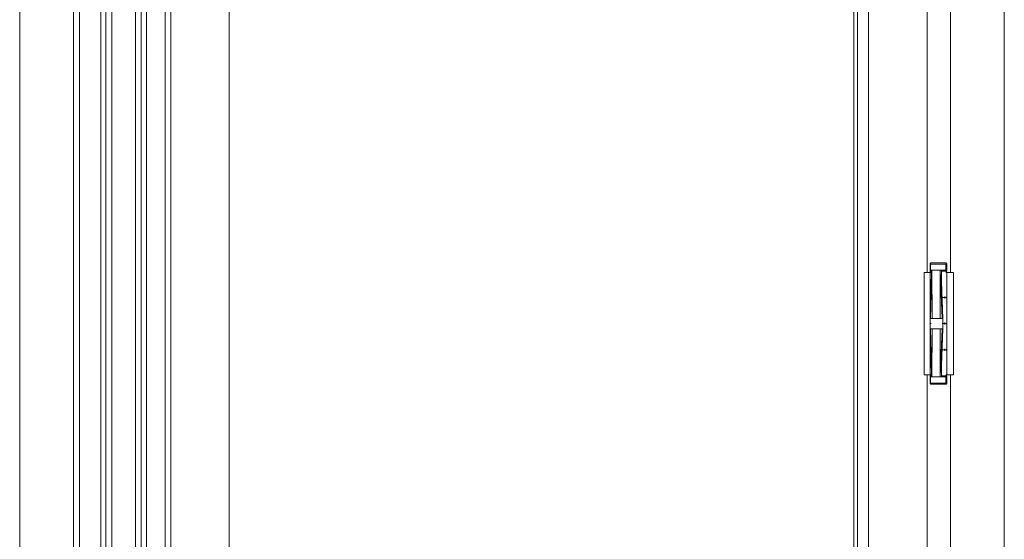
# Model space of a CAD drawing. Header units: inches. Extents: x 424 to 2043, y -237 to 445.
# Tile 646 of 656: x 852.118 to 853.059, y 217.691 to 218.188. Entities that reach past the tile are written whole.
import ezdxf

# ---------------------------------------------------------------- set-up
doc = ezdxf.new("R2010")
doc.units = ezdxf.units.IN
doc.header["$MEASUREMENT"] = 0
doc.layers.add('A-DOOR', color=31, linetype='Continuous', lineweight=9)

# ---------------------------------------------------------------- blocks, each defined once
blk = doc.blocks.new('5-panel_Bi-fold_external_door_10806 - Type 1-225860-Section 1')
at = {"layer": 'A-DOOR'}
for p, q in [((-124.76901, 1.6), (-124.76901, 4.33776)), ((-124.71766, 1.6), (-124.71766, 4.33776)), ((-124.71176, 4.33776), (-124.71176, 1.6)), ((-124.63001, 1.6), (-124.63001, 4.33776)), ((-124.6246, 4.33776), (-124.6246, 1.6)), ((-124.56857, 4.33776), (-124.56857, 1.6)), ((-123.95717, 1.6), (-123.95717, 4.33815)), ((-123.82742, 4.33857), (-123.82742, 1.6)), ((-123.9713, 1.70176), (-123.9713, 4.26274)), ((-123.96783, 1.70176), (-123.96783, 4.26274)), ((-124.69143, 1.685), (-124.69143, 4.25)), ((-124.6867, 1.685), (-124.6867, 4.25)), ((-124.6808, 1.685), (-124.6808, 4.25)), ((-124.65838, 4.25), (-124.65838, 1.685)), ((-124.65297, 4.25), (-124.65297, 1.685)), ((-124.64781, 4.25), (-124.64781, 1.685)), ((-123.90113, 2.849), (-123.90113, 4.17354)), ((-123.87876, 4.17354), (-123.87876, 2.849)), ((-123.89844, 2.857), (-123.89844, 2.851)), ((-123.89844, 2.857), (-123.89787, 2.857)), ((-123.89787, 2.851), (-123.89787, 2.857)), ((-123.89787, 2.857), (-123.89663, 2.857)), ((-123.89663, 2.857), (-123.88865, 2.857)), ((-123.88865, 2.857), (-123.88329, 2.857)), ((-123.88329, 2.857), (-123.88352, 2.857)), ((-123.88329, 2.857), (-123.88329, 2.851)), ((-123.88243, 2.851), (-123.88243, 2.857)), ((-123.90408, 2.849), (-123.9, 2.849)), ((-123.90408, 2.751), (-123.90408, 2.849)), ((-123.9, 2.849), (-123.89857, 2.849)), ((-123.89787, 2.851), (-123.89844, 2.851)), ((-123.89844, 2.849), (-123.89844, 2.826)), ((-123.89843, 2.849), (-123.89728, 2.849)), ((-123.89843, 2.751), (-123.89843, 2.849)), ((-123.89689, 2.84814), (-123.89837, 2.805)), ((-123.89811, 2.805), (-123.89663, 2.851)), ((-123.89663, 2.851), (-123.89787, 2.851)), ((-123.89689, 2.851), (-123.89663, 2.851)), ((-123.89689, 2.851), (-123.89689, 2.84277)), ((-123.89645, 2.805), (-123.89663, 2.851)), ((-123.89663, 2.851), (-123.88865, 2.851)), ((-123.88865, 2.851), (-123.89663, 2.851)), ((-123.88891, 2.805), (-123.88865, 2.851)), ((-123.88679, 2.805), (-123.88865, 2.851)), ((-123.88865, 2.851), (-123.8875, 2.851)), ((-123.88329, 2.851), (-123.88865, 2.851)), ((-123.8875, 2.82268), (-123.8875, 2.851)), ((-123.88707, 2.85), (-123.88702, 2.85)), ((-123.88352, 2.851), (-123.88329, 2.851)), ((-123.88325, 2.849), (-123.8826, 2.849)), ((-123.88245, 2.849), (-123.88051, 2.849)), ((-123.88245, 2.849), (-123.88245, 2.751)), ((-123.88244, 2.826), (-123.88244, 2.849)), ((-123.88051, 2.849), (-123.87605, 2.849)), ((-123.87605, 2.849), (-123.87605, 2.751)), ((-123.88635, 2.805), (-123.8875, 2.83987)), ((-123.88716, 2.825), (-123.88712, 2.825)), ((-123.88437, 2.826), (-123.88437, 2.824)), ((-123.89844, 2.824), (-123.89844, 2.801)), ((-123.88244, 2.801), (-123.88244, 2.824)), ((-123.89844, 2.799), (-123.89844, 2.776)), ((-123.89837, 2.805), (-123.89837, 2.795)), ((-123.89823, 2.805), (-123.89811, 2.805)), ((-123.89811, 2.805), (-123.89823, 2.805)), ((-123.89811, 2.805), (-123.89645, 2.805)), ((-123.89645, 2.805), (-123.89811, 2.805)), ((-123.89748, 2.8), (-123.89752, 2.8)), ((-123.89645, 2.805), (-123.88891, 2.805)), ((-123.88891, 2.805), (-123.89645, 2.805)), ((-123.88891, 2.805), (-123.88679, 2.805)), ((-123.88679, 2.805), (-123.88891, 2.805)), ((-123.88679, 2.805), (-123.8864, 2.805)), ((-123.8864, 2.805), (-123.88679, 2.805)), ((-123.88635, 2.795), (-123.88635, 2.805)), ((-123.88635, 2.8), (-123.88628, 2.8)), ((-123.88437, 2.801), (-123.88437, 2.799)), ((-123.88244, 2.776), (-123.88244, 2.799)), ((-123.89689, 2.75186), (-123.89837, 2.795)), ((-123.89823, 2.795), (-123.89811, 2.795)), ((-123.89811, 2.795), (-123.89823, 2.795)), ((-123.89811, 2.795), (-123.89645, 2.795)), ((-123.89811, 2.795), (-123.89663, 2.749)), ((-123.89645, 2.795), (-123.89811, 2.795)), ((-123.89663, 2.749), (-123.89645, 2.795)), ((-123.89645, 2.795), (-123.88891, 2.795)), ((-123.88891, 2.795), (-123.89645, 2.795)), ((-123.88865, 2.749), (-123.88891, 2.795)), ((-123.88891, 2.795), (-123.88679, 2.795)), ((-123.88679, 2.795), (-123.88891, 2.795)), ((-123.88865, 2.749), (-123.88679, 2.795)), ((-123.88635, 2.795), (-123.8875, 2.76013)), ((-123.88679, 2.795), (-123.8864, 2.795)), ((-123.8864, 2.795), (-123.88679, 2.795)), ((-123.89844, 2.774), (-123.89844, 2.751)), ((-123.8875, 2.749), (-123.8875, 2.77732)), ((-123.88716, 2.775), (-123.88712, 2.775)), ((-123.88437, 2.776), (-123.88437, 2.774)), ((-123.88244, 2.751), (-123.88244, 2.774)), ((-123.9, 2.751), (-123.90408, 2.751)), ((-123.90113, 1.79096), (-123.90113, 2.751)), ((-123.89857, 2.751), (-123.9, 2.751)), ((-123.89728, 2.751), (-123.89843, 2.751)), ((-123.89689, 2.749), (-123.89689, 2.75723)), ((-123.88707, 2.75), (-123.88702, 2.75)), ((-123.8826, 2.751), (-123.88325, 2.751)), ((-123.88051, 2.751), (-123.88245, 2.751)), ((-123.87605, 2.751), (-123.88051, 2.751)), ((-123.87876, 2.751), (-123.87876, 1.79096)), ((-123.89844, 2.749), (-123.89844, 2.743)), ((-123.89844, 2.749), (-123.89787, 2.749)), ((-123.89787, 2.743), (-123.89844, 2.743)), ((-123.89787, 2.743), (-123.89787, 2.749)), ((-123.89787, 2.749), (-123.89663, 2.749)), ((-123.89663, 2.743), (-123.89787, 2.743)), ((-123.89663, 2.749), (-123.89689, 2.749)), ((-123.88865, 2.749), (-123.89663, 2.749)), ((-123.89663, 2.749), (-123.88865, 2.749)), ((-123.88865, 2.743), (-123.89663, 2.743)), ((-123.8875, 2.749), (-123.88865, 2.749)), ((-123.88865, 2.749), (-123.88329, 2.749)), ((-123.88329, 2.743), (-123.88865, 2.743)), ((-123.88329, 2.749), (-123.88352, 2.749)), ((-123.88352, 2.743), (-123.88329, 2.743)), ((-123.88329, 2.749), (-123.88329, 2.743)), ((-123.88243, 2.743), (-123.88243, 2.749))]:
    blk.add_line(p, q, dxfattribs=at)
at = {"layer": 'A-DOOR', "flags": 128}
for points in [[(-123.89844, 2.857), (-123.89843, 2.85704), (-123.89843, 2.85708), (-123.89843, 2.85712), (-123.89842, 2.85716), (-123.89842, 2.8572), (-123.89841, 2.85724), (-123.8984, 2.85728), (-123.89838, 2.85731), (-123.89837, 2.85735), (-123.89836, 2.85739), (-123.89834, 2.85743), (-123.89832, 2.85746), (-123.8983, 2.8575), (-123.89828, 2.85753), (-123.89826, 2.85756), (-123.89824, 2.8576), (-123.89821, 2.85763), (-123.89819, 2.85766), (-123.89816, 2.85769), (-123.89813, 2.85772), (-123.8981, 2.85774), (-123.89807, 2.85777), (-123.89804, 2.8578), (-123.89801, 2.85782), (-123.89798, 2.85784), (-123.89794, 2.85786), (-123.89791, 2.85788), (-123.89787, 2.8579), (-123.89783, 2.85792), (-123.8978, 2.85793), (-123.89776, 2.85795), (-123.89772, 2.85796), (-123.89768, 2.85797), (-123.89764, 2.85798), (-123.89761, 2.85799), (-123.89757, 2.85799), (-123.89753, 2.858), (-123.89749, 2.858), (-123.89745, 2.858), (-123.89744, 2.858)], [(-123.89074, 2.858), (-123.89102, 2.858), (-123.8913, 2.858), (-123.89158, 2.858), (-123.89185, 2.858), (-123.89212, 2.858), (-123.8924, 2.858), (-123.89266, 2.858), (-123.89293, 2.858), (-123.89319, 2.858), (-123.89344, 2.858), (-123.89369, 2.858), (-123.89394, 2.858), (-123.89418, 2.858), (-123.89441, 2.858), (-123.89464, 2.858), (-123.89486, 2.858), (-123.89507, 2.858), (-123.89528, 2.858), (-123.89548, 2.858), (-123.89567, 2.858), (-123.89585, 2.858), (-123.89602, 2.858), (-123.89618, 2.858), (-123.89634, 2.858), (-123.89649, 2.858), (-123.89662, 2.858), (-123.89675, 2.858), (-123.89686, 2.858), (-123.89697, 2.858), (-123.89706, 2.858), (-123.89715, 2.858), (-123.89722, 2.858), (-123.89729, 2.858), (-123.89734, 2.858), (-123.89738, 2.858), (-123.89741, 2.858), (-123.89743, 2.858), (-123.89744, 2.858)], [(-123.89744, 2.858), (-123.89743, 2.858), (-123.89741, 2.858), (-123.89739, 2.858), (-123.89735, 2.858), (-123.8973, 2.858), (-123.89723, 2.858), (-123.89716, 2.858), (-123.89708, 2.858), (-123.89699, 2.858), (-123.89688, 2.858), (-123.89677, 2.858), (-123.89664, 2.858), (-123.89651, 2.858), (-123.89637, 2.858), (-123.89621, 2.858), (-123.89605, 2.858), (-123.89588, 2.858), (-123.8957, 2.858), (-123.89551, 2.858), (-123.89531, 2.858), (-123.89511, 2.858), (-123.8949, 2.858), (-123.89468, 2.858), (-123.89445, 2.858), (-123.89422, 2.858), (-123.89398, 2.858), (-123.89373, 2.858), (-123.89349, 2.858), (-123.89323, 2.858), (-123.89297, 2.858), (-123.89271, 2.858), (-123.89244, 2.858), (-123.89217, 2.858), (-123.8919, 2.858), (-123.89163, 2.858), (-123.89135, 2.858), (-123.89107, 2.858), (-123.89079, 2.858), (-123.89051, 2.858), (-123.89023, 2.858), (-123.89013, 2.858)], [(-123.88344, 2.858), (-123.88344, 2.858), (-123.88346, 2.858), (-123.88349, 2.858), (-123.88353, 2.858), (-123.88358, 2.858), (-123.88364, 2.858), (-123.88371, 2.858), (-123.88379, 2.858), (-123.88388, 2.858), (-123.88399, 2.858), (-123.8841, 2.858), (-123.88423, 2.858), (-123.88436, 2.858), (-123.8845, 2.858), (-123.88466, 2.858), (-123.88482, 2.858), (-123.88499, 2.858), (-123.88517, 2.858), (-123.88536, 2.858), (-123.88556, 2.858), (-123.88576, 2.858), (-123.88598, 2.858), (-123.88619, 2.858), (-123.88642, 2.858), (-123.88665, 2.858), (-123.88689, 2.858), (-123.88714, 2.858), (-123.88739, 2.858), (-123.88764, 2.858), (-123.8879, 2.858), (-123.88816, 2.858), (-123.88843, 2.858), (-123.8887, 2.858), (-123.88897, 2.858), (-123.88925, 2.858), (-123.88952, 2.858), (-123.8898, 2.858), (-123.89008, 2.858), (-123.89036, 2.858), (-123.89064, 2.858), (-123.89074, 2.858)], [(-123.89013, 2.858), (-123.88985, 2.858), (-123.88957, 2.858), (-123.88929, 2.858), (-123.88902, 2.858), (-123.88875, 2.858), (-123.88848, 2.858), (-123.88821, 2.858), (-123.88795, 2.858), (-123.88769, 2.858), (-123.88743, 2.858), (-123.88718, 2.858), (-123.88693, 2.858), (-123.8867, 2.858), (-123.88646, 2.858), (-123.88623, 2.858), (-123.88601, 2.858), (-123.8858, 2.858), (-123.88559, 2.858), (-123.8854, 2.858), (-123.88521, 2.858), (-123.88502, 2.858), (-123.88485, 2.858), (-123.88469, 2.858), (-123.88453, 2.858), (-123.88439, 2.858), (-123.88425, 2.858), (-123.88412, 2.858), (-123.88401, 2.858), (-123.8839, 2.858), (-123.88381, 2.858), (-123.88372, 2.858), (-123.88365, 2.858), (-123.88359, 2.858), (-123.88353, 2.858), (-123.88349, 2.858), (-123.88346, 2.858), (-123.88344, 2.858), (-123.88344, 2.858)], [(-123.88344, 2.858), (-123.8834, 2.858), (-123.88336, 2.858), (-123.88332, 2.85799), (-123.88328, 2.85799), (-123.88324, 2.85798), (-123.8832, 2.85797), (-123.88316, 2.85796), (-123.88312, 2.85795), (-123.88308, 2.85794), (-123.88305, 2.85792), (-123.88301, 2.8579), (-123.88297, 2.85789), (-123.88294, 2.85787), (-123.8829, 2.85785), (-123.88287, 2.85783), (-123.88284, 2.8578), (-123.88281, 2.85778), (-123.88278, 2.85775), (-123.88275, 2.85772), (-123.88272, 2.8577), (-123.88269, 2.85767), (-123.88266, 2.85764), (-123.88264, 2.85761), (-123.88262, 2.85757), (-123.88259, 2.85754), (-123.88257, 2.85751), (-123.88255, 2.85747), (-123.88254, 2.85744), (-123.88252, 2.8574), (-123.8825, 2.85736), (-123.88249, 2.85732), (-123.88248, 2.85729), (-123.88247, 2.85725), (-123.88246, 2.85721), (-123.88245, 2.85717), (-123.88244, 2.85713), (-123.88244, 2.85709), (-123.88244, 2.85705), (-123.88244, 2.85701), (-123.88244, 2.857)], [(-123.89744, 2.85), (-123.89748, 2.85), (-123.89752, 2.85), (-123.89756, 2.85001), (-123.89759, 2.85001), (-123.89763, 2.85002), (-123.89767, 2.85003), (-123.89771, 2.85004), (-123.89775, 2.85005), (-123.89779, 2.85006), (-123.89783, 2.85008), (-123.89786, 2.8501), (-123.8979, 2.85011), (-123.89793, 2.85013), (-123.89797, 2.85015), (-123.898, 2.85017), (-123.89803, 2.8502), (-123.89806, 2.85022), (-123.8981, 2.85025), (-123.89812, 2.85028), (-123.89815, 2.8503), (-123.89818, 2.85033), (-123.89821, 2.85036), (-123.89823, 2.85039), (-123.89825, 2.85043), (-123.89828, 2.85046), (-123.8983, 2.85049), (-123.89832, 2.85053), (-123.89834, 2.85056), (-123.89835, 2.8506), (-123.89837, 2.85064), (-123.89838, 2.85068), (-123.89839, 2.85071), (-123.8984, 2.85075), (-123.89841, 2.85079), (-123.89842, 2.85083), (-123.89843, 2.85087), (-123.89843, 2.85091), (-123.89843, 2.85095), (-123.89844, 2.85099), (-123.89844, 2.851)], [(-123.89844, 2.849), (-123.89843, 2.84904), (-123.89843, 2.84908), (-123.89843, 2.84912), (-123.89842, 2.84916), (-123.89842, 2.8492), (-123.89841, 2.84924), (-123.8984, 2.84928), (-123.89838, 2.84931), (-123.89837, 2.84935), (-123.89836, 2.84939), (-123.89834, 2.84943), (-123.89832, 2.84946), (-123.8983, 2.8495), (-123.89828, 2.84953), (-123.89826, 2.84956), (-123.89824, 2.8496), (-123.89821, 2.84963), (-123.89819, 2.84966), (-123.89816, 2.84969), (-123.89813, 2.84972), (-123.8981, 2.84974), (-123.89807, 2.84977), (-123.89804, 2.8498), (-123.89801, 2.84982), (-123.89798, 2.84984), (-123.89794, 2.84986), (-123.89791, 2.84988), (-123.89787, 2.8499), (-123.89783, 2.84992), (-123.8978, 2.84993), (-123.89776, 2.84995), (-123.89772, 2.84996), (-123.89768, 2.84997), (-123.89764, 2.84998), (-123.89761, 2.84999), (-123.89757, 2.84999), (-123.89753, 2.85), (-123.89749, 2.85), (-123.89745, 2.85), (-123.89744, 2.85)], [(-123.89744, 2.85), (-123.89743, 2.85), (-123.89741, 2.85), (-123.89739, 2.85), (-123.89735, 2.85), (-123.8973, 2.85), (-123.89723, 2.85), (-123.89716, 2.85), (-123.89708, 2.85), (-123.89699, 2.85), (-123.89688, 2.85), (-123.89677, 2.85), (-123.89664, 2.85)], [(-123.89675, 2.85), (-123.89686, 2.85), (-123.89697, 2.85), (-123.89706, 2.85), (-123.89715, 2.85), (-123.89722, 2.85), (-123.89729, 2.85), (-123.89734, 2.85), (-123.89738, 2.85), (-123.89741, 2.85), (-123.89743, 2.85), (-123.89744, 2.85)], [(-123.89744, 2.85), (-123.89743, 2.85), (-123.89741, 2.85), (-123.89739, 2.85), (-123.89735, 2.85), (-123.8973, 2.85), (-123.89723, 2.85), (-123.89716, 2.85), (-123.89708, 2.85), (-123.89699, 2.85), (-123.89688, 2.85), (-123.89677, 2.85), (-123.89664, 2.85)], [(-123.89672, 2.85), (-123.89684, 2.85), (-123.89695, 2.85), (-123.89705, 2.85), (-123.89713, 2.85), (-123.89721, 2.85), (-123.89728, 2.85), (-123.89733, 2.85), (-123.89737, 2.85), (-123.8974, 2.85), (-123.89743, 2.85), (-123.89743, 2.85)], [(-123.88748, 2.85), (-123.88723, 2.85), (-123.88698, 2.85), (-123.88674, 2.85), (-123.8865, 2.85), (-123.88628, 2.85), (-123.88605, 2.85), (-123.88584, 2.85), (-123.88563, 2.85), (-123.88543, 2.85), (-123.88524, 2.85), (-123.88506, 2.85), (-123.88488, 2.85), (-123.88472, 2.85), (-123.88456, 2.85), (-123.88441, 2.85), (-123.88427, 2.85), (-123.88415, 2.85), (-123.88403, 2.85), (-123.88392, 2.85), (-123.88382, 2.85), (-123.88374, 2.85), (-123.88366, 2.85), (-123.8836, 2.85), (-123.88354, 2.85), (-123.8835, 2.85), (-123.88347, 2.85), (-123.88345, 2.85), (-123.88344, 2.85)], [(-123.88743, 2.85), (-123.88718, 2.85), (-123.88693, 2.85), (-123.8867, 2.85), (-123.88646, 2.85), (-123.88623, 2.85), (-123.88601, 2.85), (-123.8858, 2.85), (-123.88559, 2.85), (-123.8854, 2.85), (-123.88521, 2.85), (-123.88502, 2.85), (-123.88485, 2.85), (-123.88469, 2.85), (-123.88453, 2.85), (-123.88439, 2.85), (-123.88425, 2.85), (-123.88412, 2.85), (-123.88401, 2.85), (-123.8839, 2.85), (-123.88381, 2.85), (-123.88372, 2.85), (-123.88365, 2.85), (-123.88359, 2.85), (-123.88353, 2.85), (-123.88349, 2.85), (-123.88346, 2.85), (-123.88344, 2.85), (-123.88344, 2.85)], [(-123.88344, 2.85), (-123.88344, 2.85), (-123.88346, 2.85), (-123.88349, 2.85), (-123.88353, 2.85), (-123.88358, 2.85), (-123.88364, 2.85), (-123.88371, 2.85), (-123.88379, 2.85), (-123.88388, 2.85), (-123.88399, 2.85), (-123.8841, 2.85), (-123.88423, 2.85), (-123.88436, 2.85), (-123.8845, 2.85), (-123.88466, 2.85), (-123.88482, 2.85), (-123.88499, 2.85), (-123.88517, 2.85), (-123.88536, 2.85), (-123.88556, 2.85), (-123.88576, 2.85), (-123.88598, 2.85), (-123.88619, 2.85), (-123.88642, 2.85), (-123.88665, 2.85), (-123.88689, 2.85), (-123.88714, 2.85), (-123.88739, 2.85)], [(-123.88344, 2.85), (-123.88344, 2.85), (-123.88346, 2.85), (-123.88349, 2.85), (-123.88353, 2.85), (-123.88358, 2.85), (-123.88364, 2.85), (-123.88371, 2.85), (-123.88379, 2.85), (-123.88388, 2.85), (-123.88399, 2.85), (-123.8841, 2.85), (-123.88423, 2.85), (-123.88436, 2.85), (-123.8845, 2.85), (-123.88466, 2.85), (-123.88482, 2.85), (-123.88499, 2.85), (-123.88517, 2.85), (-123.88536, 2.85), (-123.88556, 2.85), (-123.88576, 2.85), (-123.88598, 2.85), (-123.88619, 2.85), (-123.88642, 2.85), (-123.88665, 2.85), (-123.88689, 2.85), (-123.88714, 2.85), (-123.88739, 2.85)], [(-123.88244, 2.851), (-123.88244, 2.85096), (-123.88244, 2.85092), (-123.88244, 2.85088), (-123.88245, 2.85084), (-123.88246, 2.8508), (-123.88246, 2.85076), (-123.88247, 2.85072), (-123.88249, 2.85069), (-123.8825, 2.85065), (-123.88251, 2.85061), (-123.88253, 2.85057), (-123.88255, 2.85054), (-123.88257, 2.8505), (-123.88259, 2.85047), (-123.88261, 2.85044), (-123.88263, 2.8504), (-123.88266, 2.85037), (-123.88268, 2.85034), (-123.88271, 2.85031), (-123.88274, 2.85028), (-123.88277, 2.85026), (-123.8828, 2.85023), (-123.88283, 2.8502), (-123.88286, 2.85018), (-123.8829, 2.85016), (-123.88293, 2.85014), (-123.88296, 2.85012), (-123.883, 2.8501), (-123.88304, 2.85008), (-123.88307, 2.85007), (-123.88311, 2.85005), (-123.88315, 2.85004), (-123.88319, 2.85003), (-123.88323, 2.85002), (-123.88327, 2.85001), (-123.88331, 2.85001), (-123.88334, 2.85), (-123.88338, 2.85), (-123.88342, 2.85), (-123.88344, 2.85)], [(-123.88344, 2.85), (-123.8834, 2.85), (-123.88336, 2.85), (-123.88332, 2.84999), (-123.88328, 2.84999), (-123.88324, 2.84998), (-123.8832, 2.84997), (-123.88316, 2.84996), (-123.88312, 2.84995), (-123.88308, 2.84994), (-123.88305, 2.84992), (-123.88301, 2.8499), (-123.88297, 2.84989), (-123.88294, 2.84987), (-123.8829, 2.84985), (-123.88287, 2.84983), (-123.88284, 2.8498), (-123.88281, 2.84978), (-123.88278, 2.84975), (-123.88275, 2.84972), (-123.88272, 2.8497), (-123.88269, 2.84967), (-123.88266, 2.84964), (-123.88264, 2.84961), (-123.88262, 2.84957), (-123.88259, 2.84954), (-123.88257, 2.84951), (-123.88255, 2.84947), (-123.88254, 2.84944), (-123.88252, 2.8494), (-123.8825, 2.84936), (-123.88249, 2.84932), (-123.88248, 2.84929), (-123.88247, 2.84925), (-123.88246, 2.84921), (-123.88245, 2.84917), (-123.88244, 2.84913), (-123.88244, 2.84909), (-123.88244, 2.84905), (-123.88244, 2.84901), (-123.88244, 2.849)], [(-123.89748, 2.825), (-123.89752, 2.825), (-123.89756, 2.82501), (-123.89759, 2.82501), (-123.89763, 2.82502), (-123.89767, 2.82503), (-123.89771, 2.82504), (-123.89775, 2.82505), (-123.89779, 2.82506), (-123.89783, 2.82508), (-123.89786, 2.8251), (-123.8979, 2.82511), (-123.89793, 2.82513), (-123.89797, 2.82515), (-123.898, 2.82517), (-123.89803, 2.8252), (-123.89806, 2.82522), (-123.8981, 2.82525), (-123.89812, 2.82528), (-123.89815, 2.8253), (-123.89818, 2.82533), (-123.89821, 2.82536), (-123.89823, 2.82539), (-123.89825, 2.82543), (-123.89828, 2.82546), (-123.8983, 2.82549), (-123.89832, 2.82553), (-123.89834, 2.82556), (-123.89835, 2.8256), (-123.89837, 2.82564), (-123.89838, 2.82568), (-123.89839, 2.82571), (-123.8984, 2.82575), (-123.89841, 2.82579), (-123.89842, 2.82583), (-123.89843, 2.82587), (-123.89843, 2.82591), (-123.89843, 2.82595), (-123.89844, 2.82599), (-123.89844, 2.826)], [(-123.89844, 2.824), (-123.89843, 2.82404), (-123.89843, 2.82408), (-123.89843, 2.82412), (-123.89842, 2.82416), (-123.89842, 2.8242), (-123.89841, 2.82424), (-123.8984, 2.82428), (-123.89838, 2.82431), (-123.89837, 2.82435), (-123.89836, 2.82439), (-123.89834, 2.82443), (-123.89832, 2.82446), (-123.8983, 2.8245), (-123.89828, 2.82453), (-123.89826, 2.82456), (-123.89824, 2.8246), (-123.89821, 2.82463), (-123.89819, 2.82466), (-123.89816, 2.82469), (-123.89813, 2.82472), (-123.8981, 2.82474), (-123.89807, 2.82477), (-123.89804, 2.8248), (-123.89801, 2.82482), (-123.89798, 2.82484), (-123.89794, 2.82486), (-123.89791, 2.82488), (-123.89787, 2.8249), (-123.89783, 2.82492), (-123.8978, 2.82493), (-123.89776, 2.82495), (-123.89772, 2.82496), (-123.89768, 2.82497), (-123.89764, 2.82498), (-123.89761, 2.82499), (-123.89757, 2.82499), (-123.89753, 2.825), (-123.89749, 2.825), (-123.89745, 2.825), (-123.89744, 2.825)], [(-123.89744, 2.825), (-123.89743, 2.825), (-123.89741, 2.825), (-123.89739, 2.825)], [(-123.89738, 2.825), (-123.89741, 2.825), (-123.89743, 2.825), (-123.89744, 2.825)], [(-123.89744, 2.825), (-123.89743, 2.825), (-123.89741, 2.825), (-123.89739, 2.825)], [(-123.8974, 2.825), (-123.89743, 2.825), (-123.89743, 2.825)], [(-123.88769, 2.825), (-123.88743, 2.825), (-123.88718, 2.825), (-123.88693, 2.825), (-123.8867, 2.825), (-123.88646, 2.825), (-123.88623, 2.825), (-123.88601, 2.825), (-123.8858, 2.825), (-123.88559, 2.825), (-123.8854, 2.825), (-123.88521, 2.825), (-123.88502, 2.825), (-123.88485, 2.825), (-123.88469, 2.825), (-123.88453, 2.825), (-123.88439, 2.825), (-123.88425, 2.825), (-123.88412, 2.825), (-123.88401, 2.825), (-123.8839, 2.825), (-123.88381, 2.825), (-123.88372, 2.825), (-123.88365, 2.825), (-123.88359, 2.825), (-123.88353, 2.825), (-123.88349, 2.825), (-123.88346, 2.825), (-123.88344, 2.825), (-123.88344, 2.825)], [(-123.88344, 2.825), (-123.88344, 2.825), (-123.88346, 2.825), (-123.88349, 2.825), (-123.88353, 2.825), (-123.88358, 2.825), (-123.88364, 2.825), (-123.88371, 2.825), (-123.88379, 2.825), (-123.88388, 2.825), (-123.88399, 2.825), (-123.8841, 2.825), (-123.88423, 2.825), (-123.88436, 2.825), (-123.8845, 2.825), (-123.88466, 2.825), (-123.88482, 2.825), (-123.88499, 2.825), (-123.88517, 2.825), (-123.88536, 2.825), (-123.88556, 2.825), (-123.88576, 2.825), (-123.88598, 2.825), (-123.88619, 2.825), (-123.88642, 2.825), (-123.88665, 2.825), (-123.88689, 2.825), (-123.88714, 2.825), (-123.88739, 2.825), (-123.88764, 2.825)], [(-123.88344, 2.825), (-123.88344, 2.825), (-123.88346, 2.825), (-123.88349, 2.825), (-123.88353, 2.825), (-123.88358, 2.825), (-123.88364, 2.825), (-123.88371, 2.825), (-123.88379, 2.825), (-123.88388, 2.825), (-123.88399, 2.825), (-123.8841, 2.825), (-123.88423, 2.825), (-123.88436, 2.825), (-123.8845, 2.825), (-123.88466, 2.825), (-123.88482, 2.825), (-123.88499, 2.825), (-123.88517, 2.825), (-123.88536, 2.825), (-123.88556, 2.825), (-123.88576, 2.825), (-123.88598, 2.825), (-123.88619, 2.825), (-123.88642, 2.825), (-123.88665, 2.825), (-123.88689, 2.825), (-123.88714, 2.825), (-123.88739, 2.825), (-123.88764, 2.825)], [(-123.88748, 2.825), (-123.88723, 2.825), (-123.88698, 2.825), (-123.88674, 2.825), (-123.8865, 2.825), (-123.88628, 2.825), (-123.88605, 2.825), (-123.88584, 2.825), (-123.88563, 2.825), (-123.88543, 2.825), (-123.88524, 2.825), (-123.88506, 2.825), (-123.88488, 2.825), (-123.88472, 2.825), (-123.88456, 2.825), (-123.88441, 2.825), (-123.88427, 2.825), (-123.88415, 2.825), (-123.88403, 2.825), (-123.88392, 2.825), (-123.88382, 2.825), (-123.88374, 2.825), (-123.88366, 2.825), (-123.8836, 2.825), (-123.88354, 2.825), (-123.8835, 2.825), (-123.88347, 2.825), (-123.88345, 2.825), (-123.88344, 2.825)], [(-123.88244, 2.826), (-123.88244, 2.82596), (-123.88244, 2.82592), (-123.88244, 2.82588), (-123.88245, 2.82584), (-123.88246, 2.8258), (-123.88246, 2.82576), (-123.88247, 2.82572), (-123.88249, 2.82569), (-123.8825, 2.82565), (-123.88251, 2.82561), (-123.88253, 2.82557), (-123.88255, 2.82554), (-123.88257, 2.8255), (-123.88259, 2.82547), (-123.88261, 2.82544), (-123.88263, 2.8254), (-123.88266, 2.82537), (-123.88268, 2.82534), (-123.88271, 2.82531), (-123.88274, 2.82528), (-123.88277, 2.82526), (-123.8828, 2.82523), (-123.88283, 2.8252), (-123.88286, 2.82518), (-123.8829, 2.82516), (-123.88293, 2.82514), (-123.88296, 2.82512), (-123.883, 2.8251), (-123.88304, 2.82508), (-123.88307, 2.82507), (-123.88311, 2.82505), (-123.88315, 2.82504), (-123.88319, 2.82503), (-123.88323, 2.82502), (-123.88327, 2.82501), (-123.88331, 2.82501), (-123.88334, 2.825), (-123.88338, 2.825), (-123.88342, 2.825), (-123.88344, 2.825)], [(-123.88344, 2.825), (-123.8834, 2.825), (-123.88336, 2.825), (-123.88332, 2.82499), (-123.88328, 2.82499), (-123.88324, 2.82498), (-123.8832, 2.82497), (-123.88316, 2.82496), (-123.88312, 2.82495), (-123.88308, 2.82494), (-123.88305, 2.82492), (-123.88301, 2.8249), (-123.88297, 2.82489), (-123.88294, 2.82487), (-123.8829, 2.82485), (-123.88287, 2.82483), (-123.88284, 2.8248), (-123.88281, 2.82478), (-123.88278, 2.82475), (-123.88275, 2.82472), (-123.88272, 2.8247), (-123.88269, 2.82467), (-123.88266, 2.82464), (-123.88264, 2.82461), (-123.88262, 2.82457), (-123.88259, 2.82454), (-123.88257, 2.82451), (-123.88255, 2.82447), (-123.88254, 2.82444), (-123.88252, 2.8244), (-123.8825, 2.82436), (-123.88249, 2.82432), (-123.88248, 2.82429), (-123.88247, 2.82425), (-123.88246, 2.82421), (-123.88245, 2.82417), (-123.88244, 2.82413), (-123.88244, 2.82409), (-123.88244, 2.82405), (-123.88244, 2.82401), (-123.88244, 2.824)], [(-123.89815, 2.8003), (-123.89818, 2.80033), (-123.89821, 2.80036), (-123.89823, 2.80039), (-123.89825, 2.80043), (-123.89828, 2.80046), (-123.8983, 2.80049), (-123.89832, 2.80053), (-123.89834, 2.80056), (-123.89835, 2.8006), (-123.89837, 2.80064), (-123.89838, 2.80068), (-123.89839, 2.80071), (-123.8984, 2.80075), (-123.89841, 2.80079), (-123.89842, 2.80083), (-123.89843, 2.80087), (-123.89843, 2.80091), (-123.89843, 2.80095), (-123.89844, 2.80099), (-123.89844, 2.801)], [(-123.89844, 2.799), (-123.89843, 2.79904), (-123.89843, 2.79908), (-123.89843, 2.79912), (-123.89842, 2.79916), (-123.89842, 2.7992), (-123.89841, 2.79924), (-123.8984, 2.79928), (-123.89838, 2.79931), (-123.89837, 2.79935), (-123.89836, 2.79939), (-123.89834, 2.79943), (-123.89832, 2.79946), (-123.8983, 2.7995), (-123.89828, 2.79953), (-123.89826, 2.79956), (-123.89824, 2.7996), (-123.89821, 2.79963), (-123.89819, 2.79966), (-123.89816, 2.79969)], [(-123.89753, 2.8), (-123.89749, 2.8), (-123.89745, 2.8), (-123.89744, 2.8)], [(-123.89744, 2.8), (-123.89743, 2.8), (-123.89741, 2.8), (-123.89739, 2.8)], [(-123.89738, 2.8), (-123.89741, 2.8), (-123.89743, 2.8), (-123.89744, 2.8)], [(-123.89744, 2.8), (-123.89743, 2.8), (-123.89741, 2.8), (-123.89739, 2.8)], [(-123.8974, 2.8), (-123.89743, 2.8), (-123.89743, 2.8)], [(-123.88674, 2.8), (-123.8865, 2.8), (-123.88628, 2.8), (-123.88605, 2.8), (-123.88584, 2.8), (-123.88563, 2.8), (-123.88543, 2.8), (-123.88524, 2.8), (-123.88506, 2.8), (-123.88488, 2.8), (-123.88472, 2.8), (-123.88456, 2.8), (-123.88441, 2.8), (-123.88427, 2.8), (-123.88415, 2.8), (-123.88403, 2.8), (-123.88392, 2.8), (-123.88382, 2.8), (-123.88374, 2.8), (-123.88366, 2.8), (-123.8836, 2.8), (-123.88354, 2.8), (-123.8835, 2.8), (-123.88347, 2.8), (-123.88345, 2.8), (-123.88344, 2.8)], [(-123.8867, 2.8), (-123.88646, 2.8), (-123.88623, 2.8), (-123.88601, 2.8), (-123.8858, 2.8), (-123.88559, 2.8), (-123.8854, 2.8), (-123.88521, 2.8), (-123.88502, 2.8), (-123.88485, 2.8), (-123.88469, 2.8), (-123.88453, 2.8), (-123.88439, 2.8), (-123.88425, 2.8), (-123.88412, 2.8), (-123.88401, 2.8), (-123.8839, 2.8), (-123.88381, 2.8), (-123.88372, 2.8), (-123.88365, 2.8), (-123.88359, 2.8), (-123.88353, 2.8), (-123.88349, 2.8), (-123.88346, 2.8), (-123.88344, 2.8), (-123.88344, 2.8)], [(-123.88344, 2.8), (-123.88344, 2.8), (-123.88346, 2.8), (-123.88349, 2.8), (-123.88353, 2.8), (-123.88358, 2.8), (-123.88364, 2.8), (-123.88371, 2.8), (-123.88379, 2.8), (-123.88388, 2.8), (-123.88399, 2.8), (-123.8841, 2.8), (-123.88423, 2.8), (-123.88436, 2.8), (-123.8845, 2.8), (-123.88466, 2.8), (-123.88482, 2.8), (-123.88499, 2.8), (-123.88517, 2.8), (-123.88536, 2.8), (-123.88556, 2.8), (-123.88576, 2.8), (-123.88598, 2.8), (-123.88619, 2.8), (-123.88642, 2.8), (-123.88665, 2.8)], [(-123.88344, 2.8), (-123.88344, 2.8), (-123.88346, 2.8), (-123.88349, 2.8), (-123.88353, 2.8), (-123.88358, 2.8), (-123.88364, 2.8), (-123.88371, 2.8), (-123.88379, 2.8), (-123.88388, 2.8), (-123.88399, 2.8), (-123.8841, 2.8), (-123.88423, 2.8), (-123.88436, 2.8), (-123.8845, 2.8), (-123.88466, 2.8), (-123.88482, 2.8), (-123.88499, 2.8), (-123.88517, 2.8), (-123.88536, 2.8), (-123.88556, 2.8), (-123.88576, 2.8), (-123.88598, 2.8), (-123.88619, 2.8), (-123.88642, 2.8), (-123.88665, 2.8)], [(-123.88244, 2.801), (-123.88244, 2.80096), (-123.88244, 2.80092), (-123.88244, 2.80088), (-123.88245, 2.80084), (-123.88246, 2.8008), (-123.88246, 2.80076), (-123.88247, 2.80072), (-123.88249, 2.80069), (-123.8825, 2.80065), (-123.88251, 2.80061), (-123.88253, 2.80057), (-123.88255, 2.80054), (-123.88257, 2.8005), (-123.88259, 2.80047), (-123.88261, 2.80044), (-123.88263, 2.8004), (-123.88266, 2.80037), (-123.88268, 2.80034), (-123.88271, 2.80031), (-123.88274, 2.80028), (-123.88277, 2.80026), (-123.8828, 2.80023), (-123.88283, 2.8002), (-123.88286, 2.80018), (-123.8829, 2.80016), (-123.88293, 2.80014), (-123.88296, 2.80012), (-123.883, 2.8001), (-123.88304, 2.80008), (-123.88307, 2.80007), (-123.88311, 2.80005), (-123.88315, 2.80004), (-123.88319, 2.80003), (-123.88323, 2.80002), (-123.88327, 2.80001), (-123.88331, 2.80001), (-123.88334, 2.8), (-123.88338, 2.8), (-123.88342, 2.8), (-123.88344, 2.8)], [(-123.88344, 2.8), (-123.8834, 2.8), (-123.88336, 2.8), (-123.88332, 2.79999), (-123.88328, 2.79999), (-123.88324, 2.79998), (-123.8832, 2.79997), (-123.88316, 2.79996), (-123.88312, 2.79995), (-123.88308, 2.79994), (-123.88305, 2.79992), (-123.88301, 2.7999), (-123.88297, 2.79989), (-123.88294, 2.79987), (-123.8829, 2.79985), (-123.88287, 2.79983), (-123.88284, 2.7998), (-123.88281, 2.79978), (-123.88278, 2.79975), (-123.88275, 2.79972), (-123.88272, 2.7997), (-123.88269, 2.79967), (-123.88266, 2.79964), (-123.88264, 2.79961), (-123.88262, 2.79957), (-123.88259, 2.79954), (-123.88257, 2.79951), (-123.88255, 2.79947), (-123.88254, 2.79944), (-123.88252, 2.7994), (-123.8825, 2.79936), (-123.88249, 2.79932), (-123.88248, 2.79929), (-123.88247, 2.79925), (-123.88246, 2.79921), (-123.88245, 2.79917), (-123.88244, 2.79913), (-123.88244, 2.79909), (-123.88244, 2.79905), (-123.88244, 2.79901), (-123.88244, 2.799)], [(-123.89748, 2.775), (-123.89752, 2.775), (-123.89756, 2.77501), (-123.89759, 2.77501), (-123.89763, 2.77502), (-123.89767, 2.77503), (-123.89771, 2.77504), (-123.89775, 2.77505), (-123.89779, 2.77506), (-123.89783, 2.77508), (-123.89786, 2.7751), (-123.8979, 2.77511), (-123.89793, 2.77513), (-123.89797, 2.77515), (-123.898, 2.77517), (-123.89803, 2.7752), (-123.89806, 2.77522), (-123.8981, 2.77525), (-123.89812, 2.77528), (-123.89815, 2.7753), (-123.89818, 2.77533), (-123.89821, 2.77536), (-123.89823, 2.77539), (-123.89825, 2.77543), (-123.89828, 2.77546), (-123.8983, 2.77549), (-123.89832, 2.77553), (-123.89834, 2.77556), (-123.89835, 2.7756), (-123.89837, 2.77564), (-123.89838, 2.77568), (-123.89839, 2.77571), (-123.8984, 2.77575), (-123.89841, 2.77579), (-123.89842, 2.77583), (-123.89843, 2.77587), (-123.89843, 2.77591), (-123.89843, 2.77595), (-123.89844, 2.77599), (-123.89844, 2.776)], [(-123.89844, 2.774), (-123.89843, 2.77404), (-123.89843, 2.77408), (-123.89843, 2.77412), (-123.89842, 2.77416), (-123.89842, 2.7742), (-123.89841, 2.77424), (-123.8984, 2.77428), (-123.89838, 2.77431), (-123.89837, 2.77435), (-123.89836, 2.77439), (-123.89834, 2.77443), (-123.89832, 2.77446), (-123.8983, 2.7745), (-123.89828, 2.77453), (-123.89826, 2.77456), (-123.89824, 2.7746), (-123.89821, 2.77463), (-123.89819, 2.77466), (-123.89816, 2.77469), (-123.89813, 2.77472), (-123.8981, 2.77474), (-123.89807, 2.77477), (-123.89804, 2.7748), (-123.89801, 2.77482), (-123.89798, 2.77484), (-123.89794, 2.77486), (-123.89791, 2.77488), (-123.89787, 2.7749), (-123.89783, 2.77492), (-123.8978, 2.77493), (-123.89776, 2.77495), (-123.89772, 2.77496), (-123.89768, 2.77497), (-123.89764, 2.77498), (-123.89761, 2.77499), (-123.89757, 2.77499), (-123.89753, 2.775), (-123.89749, 2.775), (-123.89745, 2.775), (-123.89744, 2.775)], [(-123.89744, 2.775), (-123.89743, 2.775), (-123.89741, 2.775), (-123.89739, 2.775)], [(-123.89738, 2.775), (-123.89741, 2.775), (-123.89743, 2.775), (-123.89744, 2.775)], [(-123.89744, 2.775), (-123.89743, 2.775), (-123.89741, 2.775), (-123.89739, 2.775)], [(-123.8974, 2.775), (-123.89743, 2.775), (-123.89743, 2.775)], [(-123.88769, 2.775), (-123.88743, 2.775), (-123.88718, 2.775), (-123.88693, 2.775), (-123.8867, 2.775), (-123.88646, 2.775), (-123.88623, 2.775), (-123.88601, 2.775), (-123.8858, 2.775), (-123.88559, 2.775), (-123.8854, 2.775), (-123.88521, 2.775), (-123.88502, 2.775), (-123.88485, 2.775), (-123.88469, 2.775), (-123.88453, 2.775), (-123.88439, 2.775), (-123.88425, 2.775), (-123.88412, 2.775), (-123.88401, 2.775), (-123.8839, 2.775), (-123.88381, 2.775), (-123.88372, 2.775), (-123.88365, 2.775), (-123.88359, 2.775), (-123.88353, 2.775), (-123.88349, 2.775), (-123.88346, 2.775), (-123.88344, 2.775), (-123.88344, 2.775)], [(-123.88344, 2.775), (-123.88344, 2.775), (-123.88346, 2.775), (-123.88349, 2.775), (-123.88353, 2.775), (-123.88358, 2.775), (-123.88364, 2.775), (-123.88371, 2.775), (-123.88379, 2.775), (-123.88388, 2.775), (-123.88399, 2.775), (-123.8841, 2.775), (-123.88423, 2.775), (-123.88436, 2.775), (-123.8845, 2.775), (-123.88466, 2.775), (-123.88482, 2.775), (-123.88499, 2.775), (-123.88517, 2.775), (-123.88536, 2.775), (-123.88556, 2.775), (-123.88576, 2.775), (-123.88598, 2.775), (-123.88619, 2.775), (-123.88642, 2.775), (-123.88665, 2.775), (-123.88689, 2.775), (-123.88714, 2.775), (-123.88739, 2.775), (-123.88764, 2.775)], [(-123.88344, 2.775), (-123.88344, 2.775), (-123.88346, 2.775), (-123.88349, 2.775), (-123.88353, 2.775), (-123.88358, 2.775), (-123.88364, 2.775), (-123.88371, 2.775), (-123.88379, 2.775), (-123.88388, 2.775), (-123.88399, 2.775), (-123.8841, 2.775), (-123.88423, 2.775), (-123.88436, 2.775), (-123.8845, 2.775), (-123.88466, 2.775), (-123.88482, 2.775), (-123.88499, 2.775), (-123.88517, 2.775), (-123.88536, 2.775), (-123.88556, 2.775), (-123.88576, 2.775), (-123.88598, 2.775), (-123.88619, 2.775), (-123.88642, 2.775), (-123.88665, 2.775), (-123.88689, 2.775), (-123.88714, 2.775), (-123.88739, 2.775), (-123.88764, 2.775)], [(-123.88748, 2.775), (-123.88723, 2.775), (-123.88698, 2.775), (-123.88674, 2.775), (-123.8865, 2.775), (-123.88628, 2.775), (-123.88605, 2.775), (-123.88584, 2.775), (-123.88563, 2.775), (-123.88543, 2.775), (-123.88524, 2.775), (-123.88506, 2.775), (-123.88488, 2.775), (-123.88472, 2.775), (-123.88456, 2.775), (-123.88441, 2.775), (-123.88427, 2.775), (-123.88415, 2.775), (-123.88403, 2.775), (-123.88392, 2.775), (-123.88382, 2.775), (-123.88374, 2.775), (-123.88366, 2.775), (-123.8836, 2.775), (-123.88354, 2.775), (-123.8835, 2.775), (-123.88347, 2.775), (-123.88345, 2.775), (-123.88344, 2.775)], [(-123.88244, 2.776), (-123.88244, 2.77596), (-123.88244, 2.77592), (-123.88244, 2.77588), (-123.88245, 2.77584), (-123.88246, 2.7758), (-123.88246, 2.77576), (-123.88247, 2.77572), (-123.88249, 2.77569), (-123.8825, 2.77565), (-123.88251, 2.77561), (-123.88253, 2.77557), (-123.88255, 2.77554), (-123.88257, 2.7755), (-123.88259, 2.77547), (-123.88261, 2.77544), (-123.88263, 2.7754), (-123.88266, 2.77537), (-123.88268, 2.77534), (-123.88271, 2.77531), (-123.88274, 2.77528), (-123.88277, 2.77526), (-123.8828, 2.77523), (-123.88283, 2.7752), (-123.88286, 2.77518), (-123.8829, 2.77516), (-123.88293, 2.77514), (-123.88296, 2.77512), (-123.883, 2.7751), (-123.88304, 2.77508), (-123.88307, 2.77507), (-123.88311, 2.77505), (-123.88315, 2.77504), (-123.88319, 2.77503), (-123.88323, 2.77502), (-123.88327, 2.77501), (-123.88331, 2.77501), (-123.88334, 2.775), (-123.88338, 2.775), (-123.88342, 2.775), (-123.88344, 2.775)], [(-123.88344, 2.775), (-123.8834, 2.775), (-123.88336, 2.775), (-123.88332, 2.77499), (-123.88328, 2.77499), (-123.88324, 2.77498), (-123.8832, 2.77497), (-123.88316, 2.77496), (-123.88312, 2.77495), (-123.88308, 2.77494), (-123.88305, 2.77492), (-123.88301, 2.7749), (-123.88297, 2.77489), (-123.88294, 2.77487), (-123.8829, 2.77485), (-123.88287, 2.77483), (-123.88284, 2.7748), (-123.88281, 2.77478), (-123.88278, 2.77475), (-123.88275, 2.77472), (-123.88272, 2.7747), (-123.88269, 2.77467), (-123.88266, 2.77464), (-123.88264, 2.77461), (-123.88262, 2.77457), (-123.88259, 2.77454), (-123.88257, 2.77451), (-123.88255, 2.77447), (-123.88254, 2.77444), (-123.88252, 2.7744), (-123.8825, 2.77436), (-123.88249, 2.77432), (-123.88248, 2.77429), (-123.88247, 2.77425), (-123.88246, 2.77421), (-123.88245, 2.77417), (-123.88244, 2.77413), (-123.88244, 2.77409), (-123.88244, 2.77405), (-123.88244, 2.77401), (-123.88244, 2.774)], [(-123.89744, 2.75), (-123.89748, 2.75), (-123.89752, 2.75), (-123.89756, 2.75001), (-123.89759, 2.75001), (-123.89763, 2.75002), (-123.89767, 2.75003), (-123.89771, 2.75004), (-123.89775, 2.75005), (-123.89779, 2.75006), (-123.89783, 2.75008), (-123.89786, 2.7501), (-123.8979, 2.75011), (-123.89793, 2.75013), (-123.89797, 2.75015), (-123.898, 2.75017), (-123.89803, 2.7502), (-123.89806, 2.75022), (-123.8981, 2.75025), (-123.89812, 2.75028), (-123.89815, 2.7503), (-123.89818, 2.75033), (-123.89821, 2.75036), (-123.89823, 2.75039), (-123.89825, 2.75043), (-123.89828, 2.75046), (-123.8983, 2.75049), (-123.89832, 2.75053), (-123.89834, 2.75056), (-123.89835, 2.7506), (-123.89837, 2.75064), (-123.89838, 2.75068), (-123.89839, 2.75071), (-123.8984, 2.75075), (-123.89841, 2.75079), (-123.89842, 2.75083), (-123.89843, 2.75087), (-123.89843, 2.75091), (-123.89843, 2.75095), (-123.89844, 2.75099), (-123.89844, 2.751)], [(-123.89844, 2.749), (-123.89843, 2.74904), (-123.89843, 2.74908), (-123.89843, 2.74912), (-123.89842, 2.74916), (-123.89842, 2.7492), (-123.89841, 2.74924), (-123.8984, 2.74928), (-123.89838, 2.74931), (-123.89837, 2.74935), (-123.89836, 2.74939), (-123.89834, 2.74943), (-123.89832, 2.74946), (-123.8983, 2.7495), (-123.89828, 2.74953), (-123.89826, 2.74956), (-123.89824, 2.7496), (-123.89821, 2.74963), (-123.89819, 2.74966), (-123.89816, 2.74969), (-123.89813, 2.74972), (-123.8981, 2.74974), (-123.89807, 2.74977), (-123.89804, 2.7498), (-123.89801, 2.74982), (-123.89798, 2.74984), (-123.89794, 2.74986), (-123.89791, 2.74988), (-123.89787, 2.7499), (-123.89783, 2.74992), (-123.8978, 2.74993), (-123.89776, 2.74995), (-123.89772, 2.74996), (-123.89768, 2.74997), (-123.89764, 2.74998), (-123.89761, 2.74999), (-123.89757, 2.74999), (-123.89753, 2.75), (-123.89749, 2.75), (-123.89745, 2.75), (-123.89744, 2.75)], [(-123.89744, 2.75), (-123.89743, 2.75), (-123.89741, 2.75), (-123.89739, 2.75), (-123.89735, 2.75), (-123.8973, 2.75), (-123.89723, 2.75), (-123.89716, 2.75), (-123.89708, 2.75), (-123.89699, 2.75), (-123.89688, 2.75), (-123.89677, 2.75), (-123.89664, 2.75)], [(-123.89675, 2.75), (-123.89686, 2.75), (-123.89697, 2.75), (-123.89706, 2.75), (-123.89715, 2.75), (-123.89722, 2.75), (-123.89729, 2.75), (-123.89734, 2.75), (-123.89738, 2.75), (-123.89741, 2.75), (-123.89743, 2.75), (-123.89744, 2.75)], [(-123.89744, 2.75), (-123.89743, 2.75), (-123.89741, 2.75), (-123.89739, 2.75), (-123.89735, 2.75), (-123.8973, 2.75), (-123.89723, 2.75), (-123.89716, 2.75), (-123.89708, 2.75), (-123.89699, 2.75), (-123.89688, 2.75), (-123.89677, 2.75), (-123.89664, 2.75)], [(-123.89672, 2.75), (-123.89684, 2.75), (-123.89695, 2.75), (-123.89705, 2.75), (-123.89713, 2.75), (-123.89721, 2.75), (-123.89728, 2.75), (-123.89733, 2.75), (-123.89737, 2.75), (-123.8974, 2.75), (-123.89743, 2.75), (-123.89743, 2.75)], [(-123.88748, 2.75), (-123.88723, 2.75), (-123.88698, 2.75), (-123.88674, 2.75), (-123.8865, 2.75), (-123.88628, 2.75), (-123.88605, 2.75), (-123.88584, 2.75), (-123.88563, 2.75), (-123.88543, 2.75), (-123.88524, 2.75), (-123.88506, 2.75), (-123.88488, 2.75), (-123.88472, 2.75), (-123.88456, 2.75), (-123.88441, 2.75), (-123.88427, 2.75), (-123.88415, 2.75), (-123.88403, 2.75), (-123.88392, 2.75), (-123.88382, 2.75), (-123.88374, 2.75), (-123.88366, 2.75), (-123.8836, 2.75), (-123.88354, 2.75), (-123.8835, 2.75), (-123.88347, 2.75), (-123.88345, 2.75), (-123.88344, 2.75)], [(-123.88743, 2.75), (-123.88718, 2.75), (-123.88693, 2.75), (-123.8867, 2.75), (-123.88646, 2.75), (-123.88623, 2.75), (-123.88601, 2.75), (-123.8858, 2.75), (-123.88559, 2.75), (-123.8854, 2.75), (-123.88521, 2.75), (-123.88502, 2.75), (-123.88485, 2.75), (-123.88469, 2.75), (-123.88453, 2.75), (-123.88439, 2.75), (-123.88425, 2.75), (-123.88412, 2.75), (-123.88401, 2.75), (-123.8839, 2.75), (-123.88381, 2.75), (-123.88372, 2.75), (-123.88365, 2.75), (-123.88359, 2.75), (-123.88353, 2.75), (-123.88349, 2.75), (-123.88346, 2.75), (-123.88344, 2.75), (-123.88344, 2.75)], [(-123.88344, 2.75), (-123.88344, 2.75), (-123.88346, 2.75), (-123.88349, 2.75), (-123.88353, 2.75), (-123.88358, 2.75), (-123.88364, 2.75), (-123.88371, 2.75), (-123.88379, 2.75), (-123.88388, 2.75), (-123.88399, 2.75), (-123.8841, 2.75), (-123.88423, 2.75), (-123.88436, 2.75), (-123.8845, 2.75), (-123.88466, 2.75), (-123.88482, 2.75), (-123.88499, 2.75), (-123.88517, 2.75), (-123.88536, 2.75), (-123.88556, 2.75), (-123.88576, 2.75), (-123.88598, 2.75), (-123.88619, 2.75), (-123.88642, 2.75), (-123.88665, 2.75), (-123.88689, 2.75), (-123.88714, 2.75), (-123.88739, 2.75)], [(-123.88344, 2.75), (-123.88344, 2.75), (-123.88346, 2.75), (-123.88349, 2.75), (-123.88353, 2.75), (-123.88358, 2.75), (-123.88364, 2.75), (-123.88371, 2.75), (-123.88379, 2.75), (-123.88388, 2.75), (-123.88399, 2.75), (-123.8841, 2.75), (-123.88423, 2.75), (-123.88436, 2.75), (-123.8845, 2.75), (-123.88466, 2.75), (-123.88482, 2.75), (-123.88499, 2.75), (-123.88517, 2.75), (-123.88536, 2.75), (-123.88556, 2.75), (-123.88576, 2.75), (-123.88598, 2.75), (-123.88619, 2.75), (-123.88642, 2.75), (-123.88665, 2.75), (-123.88689, 2.75), (-123.88714, 2.75), (-123.88739, 2.75)], [(-123.88244, 2.751), (-123.88244, 2.75096), (-123.88244, 2.75092), (-123.88244, 2.75088), (-123.88245, 2.75084), (-123.88246, 2.7508), (-123.88246, 2.75076), (-123.88247, 2.75072), (-123.88249, 2.75069), (-123.8825, 2.75065), (-123.88251, 2.75061), (-123.88253, 2.75057), (-123.88255, 2.75054), (-123.88257, 2.7505), (-123.88259, 2.75047), (-123.88261, 2.75044), (-123.88263, 2.7504), (-123.88266, 2.75037), (-123.88268, 2.75034), (-123.88271, 2.75031), (-123.88274, 2.75028), (-123.88277, 2.75026), (-123.8828, 2.75023), (-123.88283, 2.7502), (-123.88286, 2.75018), (-123.8829, 2.75016), (-123.88293, 2.75014), (-123.88296, 2.75012), (-123.883, 2.7501), (-123.88304, 2.75008), (-123.88307, 2.75007), (-123.88311, 2.75005), (-123.88315, 2.75004), (-123.88319, 2.75003), (-123.88323, 2.75002), (-123.88327, 2.75001), (-123.88331, 2.75001), (-123.88334, 2.75), (-123.88338, 2.75), (-123.88342, 2.75), (-123.88344, 2.75)], [(-123.88344, 2.75), (-123.8834, 2.75), (-123.88336, 2.75), (-123.88332, 2.74999), (-123.88328, 2.74999), (-123.88324, 2.74998), (-123.8832, 2.74997), (-123.88316, 2.74996), (-123.88312, 2.74995), (-123.88308, 2.74994), (-123.88305, 2.74992), (-123.88301, 2.7499), (-123.88297, 2.74989), (-123.88294, 2.74987), (-123.8829, 2.74985), (-123.88287, 2.74983), (-123.88284, 2.7498), (-123.88281, 2.74978), (-123.88278, 2.74975), (-123.88275, 2.74972), (-123.88272, 2.7497), (-123.88269, 2.74967), (-123.88266, 2.74964), (-123.88264, 2.74961), (-123.88262, 2.74957), (-123.88259, 2.74954), (-123.88257, 2.74951), (-123.88255, 2.74947), (-123.88254, 2.74944), (-123.88252, 2.7494), (-123.8825, 2.74936), (-123.88249, 2.74932), (-123.88248, 2.74929), (-123.88247, 2.74925), (-123.88246, 2.74921), (-123.88245, 2.74917), (-123.88244, 2.74913), (-123.88244, 2.74909), (-123.88244, 2.74905), (-123.88244, 2.74901), (-123.88244, 2.749)], [(-123.89744, 2.742), (-123.89748, 2.742), (-123.89752, 2.742), (-123.89756, 2.74201), (-123.89759, 2.74201), (-123.89763, 2.74202), (-123.89767, 2.74203), (-123.89771, 2.74204), (-123.89775, 2.74205), (-123.89779, 2.74206), (-123.89783, 2.74208), (-123.89786, 2.7421), (-123.8979, 2.74211), (-123.89793, 2.74213), (-123.89797, 2.74215), (-123.898, 2.74217), (-123.89803, 2.7422), (-123.89806, 2.74222), (-123.8981, 2.74225), (-123.89812, 2.74228), (-123.89815, 2.7423), (-123.89818, 2.74233), (-123.89821, 2.74236), (-123.89823, 2.74239), (-123.89825, 2.74243), (-123.89828, 2.74246), (-123.8983, 2.74249), (-123.89832, 2.74253), (-123.89834, 2.74256), (-123.89835, 2.7426), (-123.89837, 2.74264), (-123.89838, 2.74268), (-123.89839, 2.74271), (-123.8984, 2.74275), (-123.89841, 2.74279), (-123.89842, 2.74283), (-123.89843, 2.74287), (-123.89843, 2.74291), (-123.89843, 2.74295), (-123.89844, 2.74299), (-123.89844, 2.743)], [(-123.89744, 2.742), (-123.89743, 2.742), (-123.89741, 2.742), (-123.89739, 2.742), (-123.89735, 2.742), (-123.8973, 2.742), (-123.89723, 2.742), (-123.89716, 2.742), (-123.89708, 2.742), (-123.89699, 2.742), (-123.89688, 2.742), (-123.89677, 2.742), (-123.89664, 2.742), (-123.89651, 2.742), (-123.89637, 2.742), (-123.89621, 2.742), (-123.89605, 2.742), (-123.89588, 2.742), (-123.8957, 2.742), (-123.89551, 2.742), (-123.89531, 2.742), (-123.89511, 2.742), (-123.8949, 2.742), (-123.89468, 2.742), (-123.89445, 2.742), (-123.89422, 2.742), (-123.89398, 2.742), (-123.89373, 2.742), (-123.89349, 2.742), (-123.89323, 2.742), (-123.89297, 2.742), (-123.89271, 2.742), (-123.89244, 2.742), (-123.89217, 2.742), (-123.8919, 2.742), (-123.89163, 2.742), (-123.89135, 2.742), (-123.89107, 2.742), (-123.89079, 2.742), (-123.89074, 2.742)], [(-123.89013, 2.742), (-123.89041, 2.742), (-123.89069, 2.742), (-123.89097, 2.742), (-123.89125, 2.742), (-123.89153, 2.742), (-123.8918, 2.742), (-123.89207, 2.742), (-123.89235, 2.742), (-123.89261, 2.742), (-123.89288, 2.742), (-123.89314, 2.742), (-123.89339, 2.742), (-123.89364, 2.742), (-123.89389, 2.742), (-123.89413, 2.742), (-123.89437, 2.742), (-123.8946, 2.742), (-123.89482, 2.742), (-123.89503, 2.742), (-123.89524, 2.742), (-123.89544, 2.742), (-123.89563, 2.742), (-123.89581, 2.742), (-123.89599, 2.742), (-123.89615, 2.742), (-123.89631, 2.742), (-123.89646, 2.742), (-123.8966, 2.742), (-123.89672, 2.742), (-123.89684, 2.742), (-123.89695, 2.742), (-123.89705, 2.742), (-123.89713, 2.742), (-123.89721, 2.742), (-123.89728, 2.742), (-123.89733, 2.742), (-123.89737, 2.742), (-123.8974, 2.742), (-123.89743, 2.742), (-123.89743, 2.742)], [(-123.89074, 2.742), (-123.89046, 2.742), (-123.89018, 2.742), (-123.8899, 2.742), (-123.88962, 2.742), (-123.88935, 2.742), (-123.88907, 2.742), (-123.8888, 2.742), (-123.88853, 2.742), (-123.88826, 2.742), (-123.88799, 2.742), (-123.88773, 2.742), (-123.88748, 2.742), (-123.88723, 2.742), (-123.88698, 2.742), (-123.88674, 2.742), (-123.8865, 2.742), (-123.88628, 2.742), (-123.88605, 2.742), (-123.88584, 2.742), (-123.88563, 2.742), (-123.88543, 2.742), (-123.88524, 2.742), (-123.88506, 2.742), (-123.88488, 2.742), (-123.88472, 2.742), (-123.88456, 2.742), (-123.88441, 2.742), (-123.88427, 2.742), (-123.88415, 2.742), (-123.88403, 2.742), (-123.88392, 2.742), (-123.88382, 2.742), (-123.88374, 2.742), (-123.88366, 2.742), (-123.8836, 2.742), (-123.88354, 2.742), (-123.8835, 2.742), (-123.88347, 2.742), (-123.88345, 2.742), (-123.88344, 2.742)], [(-123.88344, 2.742), (-123.88344, 2.742), (-123.88346, 2.742), (-123.88349, 2.742), (-123.88353, 2.742), (-123.88358, 2.742), (-123.88364, 2.742), (-123.88371, 2.742), (-123.88379, 2.742), (-123.88388, 2.742), (-123.88399, 2.742), (-123.8841, 2.742), (-123.88423, 2.742), (-123.88436, 2.742), (-123.8845, 2.742), (-123.88466, 2.742), (-123.88482, 2.742), (-123.88499, 2.742), (-123.88517, 2.742), (-123.88536, 2.742), (-123.88556, 2.742), (-123.88576, 2.742), (-123.88598, 2.742), (-123.88619, 2.742), (-123.88642, 2.742), (-123.88665, 2.742), (-123.88689, 2.742), (-123.88714, 2.742), (-123.88739, 2.742), (-123.88764, 2.742), (-123.8879, 2.742), (-123.88816, 2.742), (-123.88843, 2.742), (-123.8887, 2.742), (-123.88897, 2.742), (-123.88925, 2.742), (-123.88952, 2.742), (-123.8898, 2.742), (-123.89008, 2.742), (-123.89013, 2.742)], [(-123.88244, 2.743), (-123.88244, 2.74296), (-123.88244, 2.74292), (-123.88244, 2.74288), (-123.88245, 2.74284), (-123.88246, 2.7428), (-123.88246, 2.74276), (-123.88247, 2.74272), (-123.88249, 2.74269), (-123.8825, 2.74265), (-123.88251, 2.74261), (-123.88253, 2.74257), (-123.88255, 2.74254), (-123.88257, 2.7425), (-123.88259, 2.74247), (-123.88261, 2.74244), (-123.88263, 2.7424), (-123.88266, 2.74237), (-123.88268, 2.74234), (-123.88271, 2.74231), (-123.88274, 2.74228), (-123.88277, 2.74226), (-123.8828, 2.74223), (-123.88283, 2.7422), (-123.88286, 2.74218), (-123.8829, 2.74216), (-123.88293, 2.74214), (-123.88296, 2.74212), (-123.883, 2.7421), (-123.88304, 2.74208), (-123.88307, 2.74207), (-123.88311, 2.74205), (-123.88315, 2.74204), (-123.88319, 2.74203), (-123.88323, 2.74202), (-123.88327, 2.74201), (-123.88331, 2.74201), (-123.88334, 2.742), (-123.88338, 2.742), (-123.88342, 2.742), (-123.88344, 2.742)]]:
    blk.add_lwpolyline(points, dxfattribs=at)

msp = doc.modelspace()

# ---------------------------------------------------------------- block references
at = {"layer": 'A-DOOR'}
msp.add_blockref('5-panel_Bi-fold_external_door_10806 - Type 1-225860-Section 1', (976.88654, 215.09721), dxfattribs=at)

doc.saveas('drawing.dxf')
